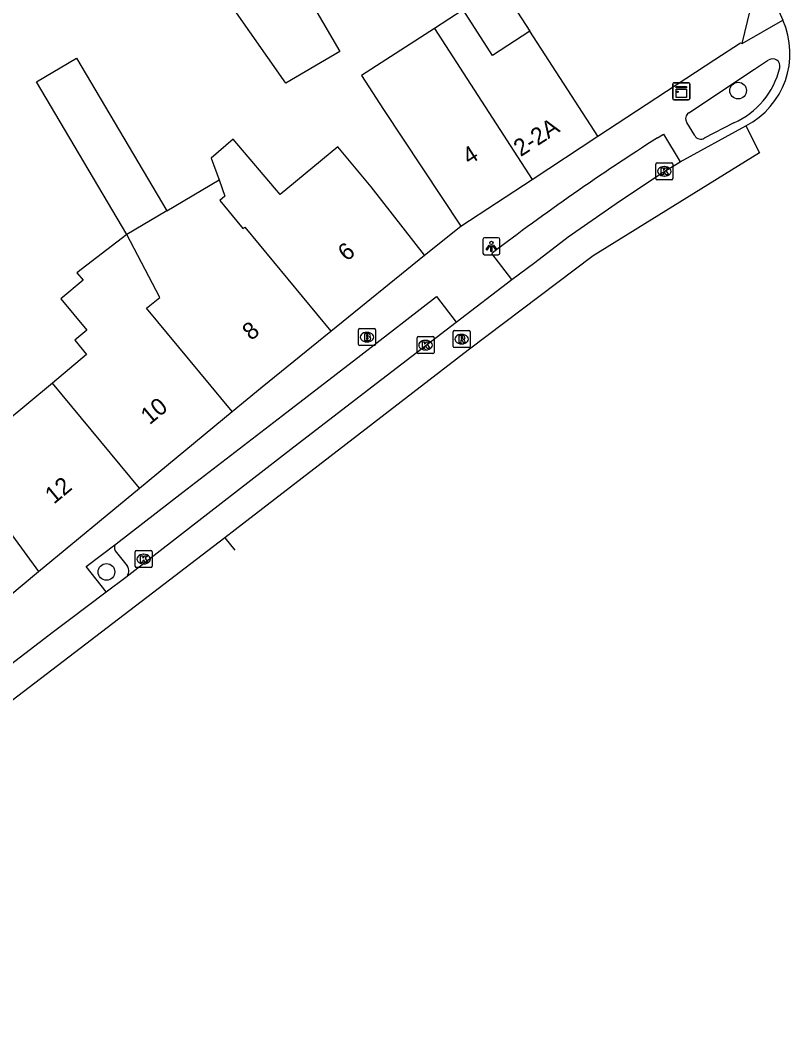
# Model space of a CAD drawing. Extents: x 159377 to 159983, y 382996 to 383595.
# Drawn here: x 159937 to 159982.2, y 383236.9 to 383295.8 of the extents above; entities that cross this region are included whole.
import ezdxf

# ---------------------------------------------------------------- set-up
doc = ezdxf.new("R2010")
doc.units = 0
for name, color, linetype in [('IMGEO_Boom', 7, 'Continuous'), ('IMGEO_Brandkraan', 7, 'Continuous'), ('IMGEO_Kast', 7, 'Continuous'), ('IMGEO_Kolk', 7, 'Continuous'), ('IMGEO_Lichtpunt', 7, 'Continuous'), ('IMGEO_Pand', 7, 'Continuous'), ('IMGEO_Pand_nummerreeks', 7, 'Continuous'), ('IMGEO_Parkeervlak_open', 7, 'Continuous'), ('IMGEO_Rijbaan_lokaal_gesloten', 7, 'Continuous'), ('IMGEO_Rijbaan_lokaal_open', 7, 'Continuous'), ('IMGEO_Rioolput', 7, 'Continuous'), ('IMGEO_Voetpad_open', 7, 'Continuous')]:
    doc.layers.add(name, color=color, linetype=linetype)

msp = doc.modelspace()

# ---------------------------------------------------------------- linework, layer by layer
at = {"layer": 'IMGEO_Boom'}
for centre in [(159979.2, 383291.659), (159942.066, 383263.363)]:
    msp.add_circle(centre, 0.489, dxfattribs=at)
at = {"layer": 'IMGEO_Brandkraan'}
for p, q in [((159956.881, 383276.743), (159956.881, 383277.595)), ((159956.956, 383277.669), (159957.808, 383277.669)), ((159957.369, 383277.449), (159957.394, 383277.449)), ((159957.882, 383277.595), (159957.882, 383276.743)), ((159957.808, 383276.669), (159956.956, 383276.669)), ((159957.392, 383276.889), (159957.367, 383276.889))]:
    msp.add_line(p, q, dxfattribs=at)
for points in [[(159956.881, 383276.743), (159956.881, 383277.595)], [(159956.956, 383277.669), (159957.808, 383277.669)], [(159957.229, 383277.369), (159957.229, 383276.969), (159957.442, 383276.969)], [(159957.46, 383277.369), (159957.229, 383277.369)], [(159957.408, 383277.288), (159957.354, 383277.288), (159957.354, 383277.212)], [(159957.354, 383277.212), (159957.407, 383277.212)], [(159957.882, 383277.595), (159957.882, 383276.743)], [(159957.808, 383276.669), (159956.956, 383276.669)], [(159957.416, 383277.136), (159957.354, 383277.136), (159957.354, 383277.055)], [(159957.354, 383277.055), (159957.416, 383277.055)]]:
    msp.add_lwpolyline(points, dxfattribs=at)
for centre, radius, start, end in [((159956.958, 383277.593), 0.0765, 91.55205, 178.44795), ((159956.958, 383277.593), 0.0765, 91.55205, 178.44795), ((159957.409, 383277.25), 0.0379, 267.82845, 90.93552), ((159957.464, 383277.224), 0.145, 59.4692, 91.53667), ((159957.489, 383277.271), 0.0922, 285.51372, 58.15012), ((159957.494, 383277.079), 0.105, 301.31148, 78.98903), ((159957.806, 383277.593), 0.0765, 1.55205, 88.44795), ((159957.806, 383277.593), 0.0765, 1.55205, 88.44795), ((159956.958, 383276.745), 0.0765, 181.55205, 268.44795), ((159956.958, 383276.745), 0.0765, 181.55205, 268.44795), ((159957.417, 383277.095), 0.0404, 269.87594, 90.50774), ((159957.448, 383277.22), 0.251, 268.66757, 293.53466), ((159957.806, 383276.745), 0.0765, 271.55205, 358.44795), ((159957.806, 383276.745), 0.0765, 271.55205, 358.44795)]:
    msp.add_arc(centre, radius, start, end, dxfattribs=at)
for centre, major_axis, ratio, start_param, end_param in [((159957.368, 383277.169), (-0.387, 0.002), 0.722429, 4.712389, 7.853982), ((159957.393, 383277.169), (-0.39, 0.002), 0.717154, 1.570796, 4.712389)]:
    msp.add_ellipse(centre, major_axis=major_axis, ratio=ratio, start_param=start_param, end_param=end_param, dxfattribs=at)
at = {"layer": 'IMGEO_Kast'}
for p, q in [((159975.361, 383291.196), (159975.361, 383292.037)), ((159975.361, 383292.037), (159975.361, 383291.196)), ((159975.436, 383292.121), (159976.277, 383292.121)), ((159976.277, 383292.121), (159975.436, 383292.121)), ((159976.361, 383292.046), (159976.361, 383291.205)), ((159976.361, 383291.205), (159976.361, 383292.046)), ((159976.286, 383291.121), (159975.445, 383291.121)), ((159975.445, 383291.121), (159976.286, 383291.121))]:
    msp.add_line(p, q, dxfattribs=at)
for points in [[(159975.556, 383291.911), (159976.156, 383291.911), (159976.156, 383291.826), (159975.556, 383291.826), (159975.556, 383291.911)], [(159975.556, 383291.736), (159976.156, 383291.736), (159976.156, 383291.247), (159975.556, 383291.247), (159975.556, 383291.736)]]:
    msp.add_lwpolyline(points, dxfattribs=at)
msp.add_circle((159975.64, 383291.585), 0.0377, dxfattribs=at)
for centre, start, end in [((159975.439, 383292.043), 92.4484, 184.28452), ((159975.439, 383292.043), 92.4484, 184.28452), ((159976.283, 383292.043), 2.4484, 94.28452), ((159976.283, 383292.043), 2.4484, 94.28452), ((159975.439, 383291.199), 182.4484, 274.28452), ((159975.439, 383291.199), 182.4484, 274.28452), ((159976.283, 383291.199), 272.4484, 4.28452), ((159976.283, 383291.199), 272.4484, 4.28452)]:
    msp.add_arc(centre, 0.0779, start, end, dxfattribs=at)
at = {"layer": 'IMGEO_Kolk'}
for p, q in [((159974.363, 383286.49), (159974.363, 383287.342)), ((159974.438, 383287.416), (159975.29, 383287.416)), ((159974.851, 383287.196), (159974.876, 383287.196)), ((159975.364, 383287.342), (159975.364, 383286.49)), ((159974.874, 383286.636), (159974.849, 383286.636)), ((159975.29, 383286.416), (159974.438, 383286.416)), ((159960.398, 383277.198), (159961.25, 383277.198)), ((159960.323, 383276.272), (159960.323, 383277.124)), ((159960.811, 383276.978), (159960.836, 383276.978)), ((159961.324, 383277.124), (159961.324, 383276.272)), ((159961.25, 383276.198), (159960.398, 383276.198)), ((159960.834, 383276.418), (159960.809, 383276.418)), ((159943.75, 383263.695), (159943.75, 383264.547)), ((159943.825, 383264.621), (159944.677, 383264.621)), ((159944.238, 383264.401), (159944.263, 383264.401)), ((159944.751, 383264.547), (159944.751, 383263.695)), ((159944.677, 383263.621), (159943.825, 383263.621)), ((159944.261, 383263.841), (159944.236, 383263.841))]:
    msp.add_line(p, q, dxfattribs=at)
for points in [[(159974.363, 383286.49), (159974.363, 383287.342)], [(159974.438, 383287.416), (159975.29, 383287.416)], [(159975.364, 383287.342), (159975.364, 383286.49)], [(159974.684, 383287.116), (159974.807, 383287.116), (159974.807, 383286.965), (159974.937, 383287.116), (159975.101, 383287.116), (159974.955, 383286.965), (159975.108, 383286.716), (159974.956, 383286.716), (159974.871, 383286.88), (159974.807, 383286.813), (159974.807, 383286.716), (159974.684, 383286.716), (159974.684, 383287.116)], [(159975.29, 383286.416), (159974.438, 383286.416)], [(159960.398, 383277.198), (159961.25, 383277.198)], [(159960.323, 383276.272), (159960.323, 383277.124)], [(159960.644, 383276.898), (159960.767, 383276.898), (159960.767, 383276.747), (159960.897, 383276.898), (159961.061, 383276.898), (159960.915, 383276.747), (159961.068, 383276.498), (159960.916, 383276.498), (159960.831, 383276.662), (159960.767, 383276.595), (159960.767, 383276.498), (159960.644, 383276.498), (159960.644, 383276.898)], [(159961.324, 383277.124), (159961.324, 383276.272)], [(159961.25, 383276.198), (159960.398, 383276.198)], [(159943.75, 383263.695), (159943.75, 383264.547)], [(159943.825, 383264.621), (159944.677, 383264.621)], [(159944.071, 383264.321), (159944.194, 383264.321), (159944.194, 383264.17), (159944.324, 383264.321), (159944.488, 383264.321), (159944.342, 383264.17), (159944.495, 383263.921), (159944.343, 383263.921), (159944.258, 383264.085), (159944.194, 383264.018), (159944.194, 383263.921), (159944.071, 383263.921), (159944.071, 383264.321)], [(159944.751, 383264.547), (159944.751, 383263.695)], [(159944.677, 383263.621), (159943.825, 383263.621)]]:
    msp.add_lwpolyline(points, dxfattribs=at)
for centre, start, end in [((159974.44, 383287.34), 91.55205, 178.44795), ((159974.44, 383287.34), 91.55205, 178.44795), ((159975.288, 383287.34), 1.55205, 88.44795), ((159975.288, 383287.34), 1.55205, 88.44795), ((159974.44, 383286.492), 181.55205, 268.44795), ((159974.44, 383286.492), 181.55205, 268.44795), ((159975.288, 383286.492), 271.55205, 358.44795), ((159975.288, 383286.492), 271.55205, 358.44795), ((159960.4, 383277.122), 91.55205, 178.44795), ((159960.4, 383277.122), 91.55205, 178.44795), ((159961.248, 383277.122), 1.55205, 88.44795), ((159961.248, 383277.122), 1.55205, 88.44795), ((159960.4, 383276.274), 181.55205, 268.44795), ((159960.4, 383276.274), 181.55205, 268.44795), ((159961.248, 383276.274), 271.55205, 358.44795), ((159961.248, 383276.274), 271.55205, 358.44795), ((159943.827, 383264.545), 91.55205, 178.44795), ((159943.827, 383264.545), 91.55205, 178.44795), ((159944.675, 383264.545), 1.55205, 88.44795), ((159944.675, 383264.545), 1.55205, 88.44795), ((159943.827, 383263.697), 181.55205, 268.44795), ((159943.827, 383263.697), 181.55205, 268.44795), ((159944.675, 383263.697), 271.55205, 358.44795), ((159944.675, 383263.697), 271.55205, 358.44795)]:
    msp.add_arc(centre, 0.0765, start, end, dxfattribs=at)
for centre, major_axis, ratio, start_param, end_param in [((159974.85, 383286.916), (-0.387, 0.002), 0.722429, 4.712389, 7.853982), ((159974.875, 383286.916), (-0.39, 0.002), 0.717154, 1.570796, 4.712389), ((159960.81, 383276.698), (-0.387, 0.002), 0.722429, 4.712389, 7.853982), ((159960.835, 383276.698), (-0.39, 0.002), 0.717154, 1.570796, 4.712389), ((159944.237, 383264.121), (-0.387, 0.002), 0.722429, 4.712389, 7.853982), ((159944.262, 383264.121), (-0.39, 0.002), 0.717154, 1.570796, 4.712389)]:
    msp.add_ellipse(centre, major_axis=major_axis, ratio=ratio, start_param=start_param, end_param=end_param, dxfattribs=at)
at = {"layer": 'IMGEO_Lichtpunt'}
for p, q in [((159964.195, 383282.91), (159964.195, 383282.103)), ((159964.195, 383282.91), (159964.195, 383282.103)), ((159965.097, 383283.005), (159964.289, 383283.005)), ((159965.097, 383283.005), (159964.289, 383283.005)), ((159965.191, 383282.103), (159965.191, 383282.91)), ((159965.191, 383282.103), (159965.191, 383282.91)), ((159964.289, 383282.009), (159965.097, 383282.009)), ((159964.289, 383282.009), (159965.097, 383282.009))]:
    msp.add_line(p, q, dxfattribs=at)
for points in [[(159964.569, 383282.574), (159964.608, 383282.546), (159964.42, 383282.284), (159964.382, 383282.311), (159964.569, 383282.574)], [(159964.671, 383282.526), (159964.718, 383282.526), (159964.718, 383282.204), (159964.671, 383282.204), (159964.671, 383282.526)], [(159964.781, 383282.546), (159964.819, 383282.573), (159965.006, 383282.311), (159964.967, 383282.283), (159964.781, 383282.546)]]:
    msp.add_lwpolyline(points, dxfattribs=at)
msp.add_circle((159964.694, 383282.708), 0.0994, dxfattribs=at)
for centre, start, end in [((159964.289, 383282.91), 90, 180), ((159964.289, 383282.91), 90, 180), ((159965.097, 383282.91), 0, 90), ((159965.097, 383282.91), 0, 90), ((159964.289, 383282.103), 180, 270), ((159964.289, 383282.103), 180, 270), ((159965.097, 383282.103), 270, 0), ((159965.097, 383282.103), 270, 360)]:
    msp.add_arc(centre, 0.0946, start, end, dxfattribs=at)
at = {"layer": 'IMGEO_Pand'}
for points in [[(159979.443, 383294.433), (159979.906, 383296.377), (159977.007, 383300.995), (159974.015, 383305.934), (159973.493, 383305.565)], [(159967.948, 383301.873), (159964.186, 383299.423), (159966.951, 383295.149)], [(159951.562, 383301.19), (159955.785, 383293.954), (159952.607, 383292.1), (159946.404, 383300.967)], [(159966.951, 383295.149), (159964.76, 383293.732), (159963.033, 383296.402), (159961.344, 383295.309)], [(159961.344, 383295.309), (159957.064, 383292.541), (159958.352, 383290.552), (159962.889, 383283.683)], [(159961.344, 383295.309), (159967.084, 383286.436)], [(159970.948, 383288.972), (159966.951, 383295.149)], [(159970.948, 383288.972), (159977.824, 383293.484), (159979.338, 383294.477), (159979.443, 383294.433)], [(159943.258, 383283.202), (159937.953, 383292.182), (159940.304, 383293.571), (159945.609, 383284.591)], [(159967.084, 383286.436), (159970.948, 383288.972)], [(159960.765, 383281.98), (159957.628, 383285.998), (159955.67, 383288.361), (159952.284, 383285.555), (159949.517, 383288.805), (159948.216, 383287.697), (159948.685, 383286.409)], [(159945.609, 383284.591), (159948.685, 383286.409)], [(159948.685, 383286.409), (159949.032, 383285.458), (159948.723, 383285.202), (159949.999, 383283.661), (159950.089, 383283.553), (159950.192, 383283.638), (159955.259, 383277.521)], [(159962.889, 383283.683), (159967.084, 383286.436)], [(159945.609, 383284.591), (159943.258, 383283.202)], [(159943.258, 383283.202), (159940.323, 383280.953), (159940.69, 383280.51), (159939.385, 383279.429), (159940.913, 383277.585), (159940.196, 383276.991), (159940.9, 383276.142), (159938.884, 383274.471)], [(159949.457, 383272.794), (159944.428, 383278.864), (159945.199, 383279.501), (159943.258, 383283.202)], [(159955.259, 383277.521), (159960.765, 383281.98)], [(159949.457, 383272.794), (159951.228, 383274.256), (159955.259, 383277.521)], [(159938.884, 383274.471), (159933.181, 383269.745), (159935.149, 383267.369), (159938.069, 383263.392)], [(159944.004, 383268.292), (159938.884, 383274.471)], [(159944.004, 383268.292), (159949.457, 383272.794)], [(159938.069, 383263.392), (159944.004, 383268.292)]]:
    msp.add_lwpolyline(points, dxfattribs=at)
at = {"layer": 'IMGEO_Parkeervlak_open'}
msp.add_lwpolyline([(159942.569, 383264.607), (159943.283, 383263.722)], dxfattribs=at)
for centre, radius, start, end in [((159942.883, 383264.776), 0.356, 135.41784, 208.28367), ((159942.883, 383263.43), 0.496, 310.8842, 36.11496)]:
    msp.add_arc(centre, radius, start, end, dxfattribs=at)
at = {"layer": 'IMGEO_Rijbaan_lokaal_gesloten'}
for points in [[(159975.79, 383287.47), (159979.648, 383289.586)], [(159965.889, 383280.562), (159967.243, 383281.552), (159969.214, 383283.058), (159972.039, 383285.028), (159974.644, 383286.763), (159975.79, 383287.47)], [(159962.619, 383278.043), (159965.889, 383280.562)], [(159943.207, 383263.055), (159948.03, 383266.805), (159953.082, 383270.715), (159958.262, 383274.696), (159962.619, 383278.043)], [(159949.02, 383265.371), (159897.491, 383225.958), (159894.22, 383223.535), (159888.449, 383219.325), (159880.097, 383213.321)], [(159942.046, 383262.195), (159943.207, 383263.055)], [(159918.678, 383244.335), (159928.303, 383251.721), (159938.953, 383259.858), (159939.889, 383260.569), (159942.046, 383262.195)]]:
    msp.add_lwpolyline(points, dxfattribs=at)
at = {"layer": 'IMGEO_Rijbaan_lokaal_open'}
for points in [[(159981.447, 383296.649), (159981.823, 383295.807)], [(159979.648, 383289.586), (159980.447, 383288.011), (159970.676, 383281.955), (159963.334, 383276.404), (159949.631, 383265.838), (159949.02, 383265.371)], [(159949.02, 383265.371), (159949.617, 383264.636)]]:
    msp.add_lwpolyline(points, dxfattribs=at)
msp.add_arc((159977.46, 383293.842), 4.785, 297.2078, 24.25068, dxfattribs=at)
at = {"layer": 'IMGEO_Rioolput'}
for p, q in [((159962.448, 383276.625), (159962.448, 383277.477)), ((159962.523, 383277.551), (159963.375, 383277.551)), ((159962.936, 383277.331), (159962.961, 383277.331)), ((159963.449, 383277.477), (159963.449, 383276.625)), ((159962.959, 383276.771), (159962.934, 383276.771)), ((159963.375, 383276.551), (159962.523, 383276.551))]:
    msp.add_line(p, q, dxfattribs=at)
for points in [[(159962.448, 383276.625), (159962.448, 383277.477)], [(159962.523, 383277.551), (159963.375, 383277.551)], [(159963.037, 383277.249), (159962.785, 383277.251), (159962.785, 383276.851)], [(159962.963, 383277.17), (159962.909, 383277.17), (159962.909, 383277.089)], [(159963.449, 383277.477), (159963.449, 383276.625)], [(159962.785, 383276.851), (159962.909, 383276.851), (159962.909, 383277.013), (159962.92, 383277.013)], [(159962.909, 383277.089), (159962.961, 383277.089)], [(159962.967, 383276.984), (159963.038, 383276.851), (159963.178, 383276.851), (159963.113, 383276.977)], [(159963.375, 383276.551), (159962.523, 383276.551)]]:
    msp.add_lwpolyline(points, dxfattribs=at)
for centre, radius, start, end in [((159962.525, 383277.475), 0.0765, 91.55205, 178.44795), ((159962.525, 383277.475), 0.0765, 91.55205, 178.44795), ((159962.969, 383277.074), 0.0964, 77.00612, 93.18647), ((159962.983, 383277.131), 0.0378, 276.66336, 79.67722), ((159963.036, 383277.139), 0.109, 350.36119, 89.41601), ((159963.373, 383277.475), 0.0765, 1.55205, 88.44795), ((159963.373, 383277.475), 0.0765, 1.55205, 88.44795), ((159962.525, 383276.627), 0.0765, 181.55205, 268.44795), ((159962.525, 383276.627), 0.0765, 181.55205, 268.44795), ((159962.919, 383276.96), 0.0533, 26.02933, 88.69889), ((159962.945, 383277.278), 0.19, 274.7715, 282.96867), ((159963.034, 383277.139), 0.112, 277.58423, 350.98172), ((159963.018, 383276.924), 0.108, 29.51342, 73.79051), ((159963.373, 383276.627), 0.0765, 271.55205, 358.44795), ((159963.373, 383276.627), 0.0765, 271.55205, 358.44795)]:
    msp.add_arc(centre, radius, start, end, dxfattribs=at)
for centre, major_axis, ratio, start_param, end_param in [((159962.935, 383277.051), (-0.387, 0.002), 0.722429, 4.712389, 7.853982), ((159962.96, 383277.051), (-0.39, 0.002), 0.717154, 1.570796, 4.712389)]:
    msp.add_ellipse(centre, major_axis=major_axis, ratio=ratio, start_param=start_param, end_param=end_param, dxfattribs=at)
at = {"layer": 'IMGEO_Voetpad_open'}
for points in [[(159979.443, 383294.433), (159981.823, 383295.807)], [(159976.297, 383290.349), (159980.167, 383292.915), (159980.994, 383293.463)], [(159976.654, 383289.012), (159976.188, 383289.787)], [(159978.948, 383289.76), (159977.209, 383288.86)], [(159974.467, 383288.882), (159974.818, 383289.093), (159975.79, 383287.47)], [(159960.765, 383281.98), (159962.889, 383283.683)], [(159965.889, 383280.562), (159964.726, 383282.091)], [(159942.629, 383265.026), (159946.562, 383268.05), (159952.409, 383272.555), (159957.026, 383276.108), (159961.472, 383279.55), (159962.619, 383278.043)], [(159942.046, 383262.195), (159940.88, 383263.68), (159942.629, 383265.026)], [(159936.262, 383261.889), (159938.069, 383263.392)]]:
    msp.add_lwpolyline(points, dxfattribs=at)
for centre, radius, start, end in [((159981.233, 383293.107), 0.428, 345.79328, 123.84724), ((159977.012, 383294.117), 4.768, 293.95301, 346.47062), ((159976.494, 383290.019), 0.384, 120.84877, 217.19873), ((159977.004, 383289.2), 0.397, 208.26974, 301.09777), ((160045.816, 383176.157), 133.408, 122.33176, 127.4333)]:
    msp.add_arc(centre, radius, start, end, dxfattribs=at)

# ---------------------------------------------------------------- texts
at = {"layer": 'IMGEO_Pand_nummerreeks'}
for s, rotation, p in [('2-2A', 32.97372, (159966.415, 383287.746)), ('4', 32.76746, (159963.395, 383287.264)), ('6', 39.64868, (159956.189, 383281.582)), ('8', 39.64868, (159950.572, 383276.928)), ('10', 39.64868, (159944.598, 383271.977)), ('12', 39.64868, (159938.973, 383267.316))]:
    msp.add_text(s, height=1, rotation=rotation, dxfattribs=at).set_placement(p)

doc.saveas('drawing.dxf')
